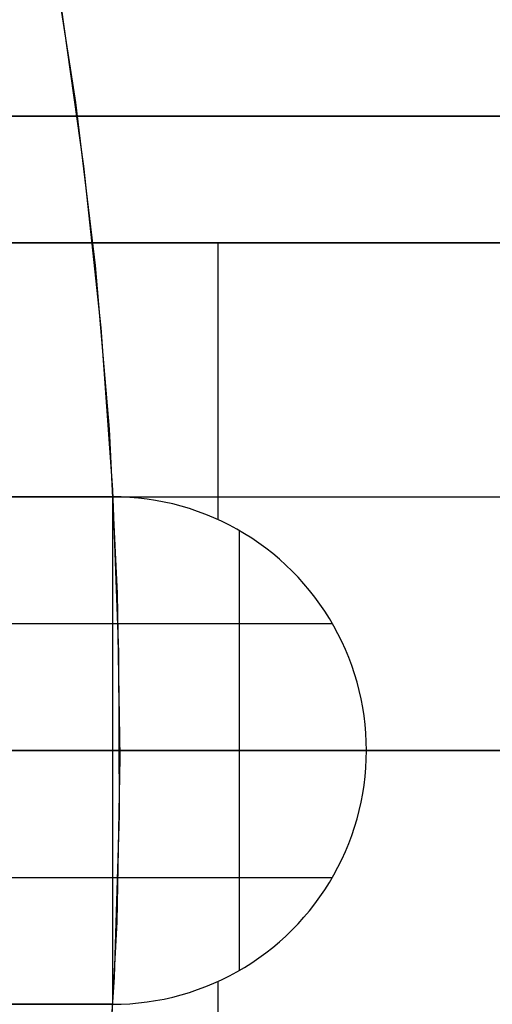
# Model space of a CAD drawing. Header units: millimetres. Extents: x 7986 to 9191, y -11326 to -10283.
# Tile 259 of 312: x 8662 to 8669, y -10670 to -10654. Entities that reach past the tile are written whole.
import ezdxf

# ---------------------------------------------------------------- set-up
doc = ezdxf.new("R2010")
doc.units = ezdxf.units.MM
doc.layers.add('BLANCO METALICO', color=7, linetype='Continuous', true_color=0xededed)
doc.layers.add('color', color=7, linetype='Continuous')

msp = doc.modelspace()

# ---------------------------------------------------------------- linework, layer by layer
at = {"layer": 'BLANCO METALICO'}
for p, q in [((8670.463, -10655.811, 156.581), (8625.395, -10655.811, 156.581)), ((8625.395, -10655.811, 158.081), (8670.463, -10655.811, 158.081)), ((8670.463, -10655.811, 159.581), (8659.31, -10655.811, 159.581)), ((8659.31, -10655.811, 162.081), (8670.463, -10655.811, 162.081)), ((8659.31, -10655.811, 160.831), (8670.463, -10655.811, 160.831)), ((8664.886, -10655.811, 162.081), (8664.886, -10655.811, 159.581)), ((8670.463, -10657.811, 162.081), (8659.31, -10657.811, 162.081)), ((8670.463, -10657.811, 160.831), (8659.31, -10657.811, 160.831)), ((8659.563, -10657.811, 159.581), (8670.463, -10657.811, 159.581)), ((8664.886, -10657.811, 162.081), (8664.886, -10657.811, 159.581)), ((8665.013, -10662.174, 159.581), (8665.013, -10657.811, 159.581)), ((8639.348, -10661.811, 162.081), (8663.348, -10661.811, 162.081)), ((8639.348, -10661.811, 160.831), (8663.348, -10661.811, 160.831)), ((8663.348, -10661.811, 159.581), (8659.9, -10661.811, 159.581)), ((8659.9, -10661.811, 159.581), (8670.463, -10661.811, 159.581)), ((8663.348, -10661.811, 162.081), (8663.348, -10665.811, 162.081)), ((8663.348, -10661.811, 162.081), (8663.348, -10661.811, 159.581)), ((8663.484, -10661.814, 159.581), (8663.348, -10661.811, 159.581)), ((8663.484, -10661.814, 162.081), (8663.348, -10661.811, 162.081)), ((8663.621, -10661.821, 159.581), (8663.484, -10661.814, 159.581)), ((8663.621, -10661.821, 162.081), (8663.484, -10661.814, 162.081)), ((8663.757, -10661.832, 159.581), (8663.621, -10661.821, 159.581)), ((8663.757, -10661.832, 162.081), (8663.621, -10661.821, 162.081)), ((8663.892, -10661.848, 159.581), (8663.757, -10661.832, 159.581)), ((8663.892, -10661.848, 162.081), (8663.757, -10661.832, 162.081)), ((8663.768, -10661.833, 159.581), (8663.768, -10661.833, 162.081)), ((8664.027, -10661.869, 159.581), (8663.892, -10661.848, 159.581)), ((8664.027, -10661.869, 162.081), (8663.892, -10661.848, 162.081)), ((8664.161, -10661.895, 159.581), (8664.027, -10661.869, 159.581)), ((8664.161, -10661.895, 162.081), (8664.027, -10661.869, 162.081)), ((8664.295, -10661.925, 159.581), (8664.161, -10661.895, 159.581)), ((8664.295, -10661.925, 162.081), (8664.161, -10661.895, 162.081)), ((8664.427, -10661.96, 159.581), (8664.295, -10661.925, 159.581)), ((8664.427, -10661.96, 162.081), (8664.295, -10661.925, 162.081)), ((8664.558, -10661.999, 159.581), (8664.427, -10661.96, 159.581)), ((8664.558, -10661.999, 162.081), (8664.427, -10661.96, 162.081)), ((8664.687, -10662.042, 159.581), (8664.558, -10661.999, 159.581)), ((8664.687, -10662.042, 162.081), (8664.558, -10661.999, 162.081)), ((8664.815, -10662.09, 159.581), (8664.687, -10662.042, 159.581)), ((8664.815, -10662.09, 162.081), (8664.687, -10662.042, 162.081)), ((8664.941, -10662.142, 159.581), (8664.815, -10662.09, 159.581)), ((8664.941, -10662.142, 162.081), (8664.815, -10662.09, 162.081)), ((8665.066, -10662.199, 159.581), (8664.941, -10662.142, 159.581)), ((8665.066, -10662.199, 162.081), (8664.941, -10662.142, 162.081)), ((8665.188, -10662.26, 159.581), (8665.066, -10662.199, 159.581)), ((8665.188, -10662.26, 162.081), (8665.066, -10662.199, 162.081)), ((8665.308, -10662.325, 159.581), (8665.188, -10662.26, 159.581)), ((8665.308, -10662.325, 162.081), (8665.188, -10662.26, 162.081)), ((8665.426, -10662.394, 159.581), (8665.308, -10662.325, 159.581)), ((8665.426, -10662.394, 162.081), (8665.308, -10662.325, 162.081)), ((8665.348, -10665.811, 162.081), (8665.348, -10662.347, 162.081)), ((8665.541, -10662.466, 159.581), (8665.426, -10662.394, 159.581)), ((8665.541, -10662.466, 162.081), (8665.426, -10662.394, 162.081)), ((8665.654, -10662.543, 159.581), (8665.541, -10662.466, 159.581)), ((8665.654, -10662.543, 162.081), (8665.541, -10662.466, 162.081)), ((8665.765, -10662.624, 159.581), (8665.654, -10662.543, 159.581)), ((8665.765, -10662.624, 162.081), (8665.654, -10662.543, 162.081)), ((8665.872, -10662.708, 159.581), (8665.765, -10662.624, 159.581)), ((8665.872, -10662.708, 162.081), (8665.765, -10662.624, 162.081)), ((8665.976, -10662.796, 159.581), (8665.872, -10662.708, 159.581)), ((8665.976, -10662.796, 162.081), (8665.872, -10662.708, 162.081)), ((8666.078, -10662.888, 159.581), (8665.976, -10662.796, 159.581)), ((8666.078, -10662.888, 162.081), (8665.976, -10662.796, 162.081)), ((8666.176, -10662.983, 159.581), (8666.078, -10662.888, 159.581)), ((8666.176, -10662.983, 162.081), (8666.078, -10662.888, 162.081)), ((8666.271, -10663.081, 159.581), (8666.176, -10662.983, 159.581)), ((8666.271, -10663.081, 162.081), (8666.176, -10662.983, 162.081)), ((8666.362, -10663.182, 159.581), (8666.271, -10663.081, 159.581)), ((8666.362, -10663.182, 162.081), (8666.271, -10663.081, 162.081)), ((8666.45, -10663.287, 159.581), (8666.362, -10663.182, 159.581)), ((8666.45, -10663.287, 162.081), (8666.362, -10663.182, 162.081)), ((8666.535, -10663.394, 159.581), (8666.45, -10663.287, 159.581)), ((8666.535, -10663.394, 162.081), (8666.45, -10663.287, 162.081)), ((8666.615, -10663.505, 159.581), (8666.535, -10663.394, 159.581)), ((8666.615, -10663.505, 162.081), (8666.535, -10663.394, 162.081)), ((8666.692, -10663.617, 159.581), (8666.615, -10663.505, 159.581)), ((8666.692, -10663.617, 162.081), (8666.615, -10663.505, 162.081)), ((8666.765, -10663.733, 159.581), (8666.692, -10663.617, 159.581)), ((8666.765, -10663.733, 162.081), (8666.692, -10663.617, 162.081)), ((8666.834, -10663.851, 159.581), (8666.765, -10663.733, 159.581)), ((8666.834, -10663.851, 162.081), (8666.765, -10663.733, 162.081)), ((8641.585, -10663.811, 162.081), (8663.348, -10663.811, 162.081)), ((8663.348, -10663.811, 162.081), (8666.812, -10663.811, 162.081)), ((8666.899, -10663.971, 159.581), (8666.834, -10663.851, 159.581)), ((8666.899, -10663.971, 162.081), (8666.834, -10663.851, 162.081)), ((8666.96, -10664.093, 159.581), (8666.899, -10663.971, 159.581)), ((8666.96, -10664.093, 162.081), (8666.899, -10663.971, 162.081)), ((8667.016, -10664.218, 159.581), (8666.96, -10664.093, 159.581)), ((8667.016, -10664.218, 162.081), (8666.96, -10664.093, 162.081)), ((8667.069, -10664.344, 159.581), (8667.016, -10664.218, 159.581)), ((8667.069, -10664.344, 162.081), (8667.016, -10664.218, 162.081)), ((8667.117, -10664.472, 159.581), (8667.069, -10664.344, 159.581)), ((8667.117, -10664.472, 162.081), (8667.069, -10664.344, 162.081)), ((8667.16, -10664.601, 159.581), (8667.117, -10664.472, 159.581)), ((8667.16, -10664.601, 162.081), (8667.117, -10664.472, 162.081)), ((8667.199, -10664.732, 159.581), (8667.16, -10664.601, 159.581)), ((8667.199, -10664.732, 162.081), (8667.16, -10664.601, 162.081)), ((8667.234, -10664.864, 159.581), (8667.199, -10664.732, 159.581)), ((8667.234, -10664.864, 162.081), (8667.199, -10664.732, 162.081)), ((8667.264, -10664.997, 159.581), (8667.234, -10664.864, 159.581)), ((8667.264, -10664.997, 162.081), (8667.234, -10664.864, 162.081)), ((8667.289, -10665.132, 159.581), (8667.264, -10664.997, 159.581)), ((8667.289, -10665.132, 162.081), (8667.264, -10664.997, 162.081)), ((8667.31, -10665.267, 159.581), (8667.289, -10665.132, 159.581)), ((8667.31, -10665.267, 162.081), (8667.289, -10665.132, 162.081)), ((8667.327, -10665.402, 159.581), (8667.31, -10665.267, 159.581)), ((8667.327, -10665.402, 162.081), (8667.31, -10665.267, 162.081)), ((8667.338, -10665.538, 159.581), (8667.327, -10665.402, 159.581)), ((8667.338, -10665.538, 162.081), (8667.327, -10665.402, 162.081)), ((8667.345, -10665.675, 159.581), (8667.338, -10665.538, 159.581)), ((8667.345, -10665.675, 162.081), (8667.338, -10665.538, 162.081)), ((8667.348, -10665.811, 159.581), (8667.345, -10665.675, 159.581)), ((8667.348, -10665.811, 162.081), (8667.345, -10665.675, 162.081)), ((8613.463, -10665.811, 139.965), (8686.663, -10665.811, 139.965)), ((8686.663, -10665.811, 139.165), (8613.963, -10665.811, 139.165)), ((8663.348, -10665.811, 162.081), (8661.348, -10665.811, 162.081)), ((8661.348, -10665.811, 156.581), (8670.463, -10665.811, 156.581)), ((8663.348, -10665.811, 162.081), (8663.348, -10669.811, 162.081)), ((8667.348, -10665.811, 162.081), (8663.348, -10665.811, 162.081)), ((8665.348, -10669.275, 162.081), (8665.348, -10665.811, 162.081)), ((8667.345, -10665.948, 162.081), (8667.348, -10665.811, 162.081)), ((8667.345, -10665.948, 159.581), (8667.348, -10665.811, 159.581)), ((8667.348, -10665.811, 159.581), (8667.348, -10665.811, 162.081)), ((8670.463, -10665.811, 159.581), (8667.348, -10665.811, 159.581)), ((8667.338, -10666.084, 162.081), (8667.345, -10665.948, 162.081)), ((8667.338, -10666.084, 159.581), (8667.345, -10665.948, 159.581)), ((8667.31, -10666.356, 162.081), (8667.327, -10666.22, 162.081)), ((8667.31, -10666.356, 159.581), (8667.327, -10666.22, 159.581)), ((8667.327, -10666.22, 162.081), (8667.338, -10666.084, 162.081)), ((8667.327, -10666.22, 159.581), (8667.338, -10666.084, 159.581)), ((8667.289, -10666.491, 162.081), (8667.31, -10666.356, 162.081)), ((8667.289, -10666.491, 159.581), (8667.31, -10666.356, 159.581)), ((8667.264, -10666.625, 162.081), (8667.289, -10666.491, 162.081)), ((8667.264, -10666.625, 159.581), (8667.289, -10666.491, 159.581)), ((8667.234, -10666.758, 162.081), (8667.264, -10666.625, 162.081)), ((8667.234, -10666.758, 159.581), (8667.264, -10666.625, 159.581)), ((8667.199, -10666.89, 162.081), (8667.234, -10666.758, 162.081)), ((8667.199, -10666.89, 159.581), (8667.234, -10666.758, 159.581)), ((8667.16, -10667.021, 162.081), (8667.199, -10666.89, 162.081)), ((8667.16, -10667.021, 159.581), (8667.199, -10666.89, 159.581)), ((8667.069, -10667.279, 162.081), (8667.117, -10667.151, 162.081)), ((8667.069, -10667.279, 159.581), (8667.117, -10667.151, 159.581)), ((8667.117, -10667.151, 162.081), (8667.16, -10667.021, 162.081)), ((8667.117, -10667.151, 159.581), (8667.16, -10667.021, 159.581)), ((8667.016, -10667.405, 162.081), (8667.069, -10667.279, 162.081)), ((8667.016, -10667.405, 159.581), (8667.069, -10667.279, 159.581)), ((8666.96, -10667.529, 162.081), (8667.016, -10667.405, 162.081)), ((8666.96, -10667.529, 159.581), (8667.016, -10667.405, 159.581)), ((8666.899, -10667.651, 162.081), (8666.96, -10667.529, 162.081)), ((8666.899, -10667.651, 159.581), (8666.96, -10667.529, 159.581)), ((8666.765, -10667.89, 162.081), (8666.834, -10667.772, 162.081)), ((8666.765, -10667.89, 159.581), (8666.834, -10667.772, 159.581)), ((8666.834, -10667.772, 162.081), (8666.899, -10667.651, 162.081)), ((8666.834, -10667.772, 159.581), (8666.899, -10667.651, 159.581)), ((8641.585, -10667.811, 162.081), (8663.348, -10667.811, 162.081)), ((8663.348, -10667.811, 162.081), (8666.812, -10667.811, 162.081)), ((8666.692, -10668.005, 162.081), (8666.765, -10667.89, 162.081)), ((8666.692, -10668.005, 159.581), (8666.765, -10667.89, 159.581)), ((8666.615, -10668.118, 162.081), (8666.692, -10668.005, 162.081)), ((8666.615, -10668.118, 159.581), (8666.692, -10668.005, 159.581)), ((8666.45, -10668.336, 162.081), (8666.535, -10668.228, 162.081)), ((8666.45, -10668.336, 159.581), (8666.535, -10668.228, 159.581)), ((8666.535, -10668.228, 162.081), (8666.615, -10668.118, 162.081)), ((8666.535, -10668.228, 159.581), (8666.615, -10668.118, 159.581)), ((8666.362, -10668.44, 162.081), (8666.45, -10668.336, 162.081)), ((8666.362, -10668.44, 159.581), (8666.45, -10668.336, 159.581)), ((8666.176, -10668.64, 162.081), (8666.271, -10668.541, 162.081)), ((8666.176, -10668.64, 159.581), (8666.271, -10668.541, 159.581)), ((8666.271, -10668.541, 162.081), (8666.362, -10668.44, 162.081)), ((8666.271, -10668.541, 159.581), (8666.362, -10668.44, 159.581)), ((8666.078, -10668.735, 162.081), (8666.176, -10668.64, 162.081)), ((8666.078, -10668.735, 159.581), (8666.176, -10668.64, 159.581)), ((8665.872, -10668.914, 162.081), (8665.976, -10668.826, 162.081)), ((8665.872, -10668.914, 159.581), (8665.976, -10668.826, 159.581)), ((8665.976, -10668.826, 162.081), (8666.078, -10668.735, 162.081)), ((8665.976, -10668.826, 159.581), (8666.078, -10668.735, 159.581)), ((8665.654, -10669.079, 162.081), (8665.765, -10668.998, 162.081)), ((8665.654, -10669.079, 159.581), (8665.765, -10668.998, 159.581)), ((8665.765, -10668.998, 162.081), (8665.872, -10668.914, 162.081)), ((8665.765, -10668.998, 159.581), (8665.872, -10668.914, 159.581)), ((8665.426, -10669.229, 162.081), (8665.541, -10669.156, 162.081)), ((8665.426, -10669.229, 159.581), (8665.541, -10669.156, 159.581)), ((8665.541, -10669.156, 162.081), (8665.654, -10669.079, 162.081)), ((8665.541, -10669.156, 159.581), (8665.654, -10669.079, 159.581)), ((8665.188, -10669.363, 162.081), (8665.308, -10669.298, 162.081)), ((8665.188, -10669.363, 159.581), (8665.308, -10669.298, 159.581)), ((8665.308, -10669.298, 162.081), (8665.426, -10669.229, 162.081)), ((8665.308, -10669.298, 159.581), (8665.426, -10669.229, 159.581)), ((8664.815, -10669.532, 162.081), (8664.941, -10669.48, 162.081)), ((8664.815, -10669.532, 159.581), (8664.941, -10669.48, 159.581)), ((8664.941, -10669.48, 162.081), (8665.066, -10669.424, 162.081)), ((8664.941, -10669.48, 159.581), (8665.066, -10669.424, 159.581)), ((8665.013, -10673.811, 159.581), (8665.013, -10669.448, 159.581)), ((8665.066, -10669.424, 162.081), (8665.188, -10669.363, 162.081)), ((8665.066, -10669.424, 159.581), (8665.188, -10669.363, 159.581)), ((8664.427, -10669.663, 162.081), (8664.558, -10669.624, 162.081)), ((8664.427, -10669.663, 159.581), (8664.558, -10669.624, 159.581)), ((8664.558, -10669.624, 162.081), (8664.687, -10669.58, 162.081)), ((8664.558, -10669.624, 159.581), (8664.687, -10669.58, 159.581)), ((8664.687, -10669.58, 162.081), (8664.815, -10669.532, 162.081)), ((8664.687, -10669.58, 159.581), (8664.815, -10669.532, 159.581)), ((8663.484, -10669.809, 162.081), (8663.621, -10669.802, 162.081)), ((8663.484, -10669.809, 159.581), (8663.621, -10669.802, 159.581)), ((8663.621, -10669.802, 162.081), (8663.757, -10669.79, 162.081)), ((8663.621, -10669.802, 159.581), (8663.757, -10669.79, 159.581)), ((8663.757, -10669.79, 162.081), (8663.892, -10669.774, 162.081)), ((8663.757, -10669.79, 159.581), (8663.892, -10669.774, 159.581)), ((8663.768, -10669.789, 159.581), (8663.768, -10669.789, 162.081)), ((8663.892, -10669.774, 162.081), (8664.027, -10669.753, 162.081)), ((8663.892, -10669.774, 159.581), (8664.027, -10669.753, 159.581)), ((8664.027, -10669.753, 162.081), (8664.161, -10669.728, 162.081)), ((8664.027, -10669.753, 159.581), (8664.161, -10669.728, 159.581)), ((8664.161, -10669.728, 162.081), (8664.295, -10669.697, 162.081)), ((8664.161, -10669.728, 159.581), (8664.295, -10669.697, 159.581)), ((8664.295, -10669.697, 162.081), (8664.427, -10669.663, 162.081)), ((8664.295, -10669.697, 159.581), (8664.427, -10669.663, 159.581)), ((8663.348, -10669.811, 162.081), (8639.348, -10669.811, 162.081)), ((8639.348, -10669.811, 160.831), (8663.348, -10669.811, 160.831)), ((8659.9, -10669.811, 159.581), (8663.348, -10669.811, 159.581)), ((8663.348, -10669.811, 162.081), (8663.484, -10669.809, 162.081)), ((8663.348, -10669.811, 159.581), (8663.484, -10669.809, 159.581)), ((8663.348, -10669.811, 159.581), (8663.348, -10669.811, 162.081))]:
    msp.add_line(p, q, dxfattribs=at)
at = {"layer": 'color', "color": 254, "true_color": 0xcad1ee}
for p, q in [((8662.367, -10653.039, 17.559), (8662.764, -10655.597, 17.559)), ((8662.367, -10653.039, 17.559), (8662.764, -10655.597, 17.559)), ((8662.367, -10653.039, 7.032), (8662.764, -10655.597, 7.032)), ((8662.895, -10656.602, -3.495), (8662.538, -10654.066, -3.495)), ((8662.895, -10656.602, -3.495), (8662.538, -10654.066, -3.495)), ((8662.764, -10655.597, 17.559), (8663.073, -10658.168, 17.559)), ((8662.764, -10655.597, 17.559), (8663.073, -10658.168, 17.559)), ((8662.764, -10655.597, 7.032), (8663.073, -10658.168, 7.032)), ((8663.166, -10659.148, -3.495), (8662.895, -10656.602, -3.495)), ((8663.166, -10659.148, -3.495), (8662.895, -10656.602, -3.495)), ((8663.073, -10658.168, 17.559), (8663.292, -10660.748, 17.559)), ((8663.073, -10658.168, 17.559), (8663.292, -10660.748, 17.559)), ((8663.073, -10658.168, 7.032), (8663.292, -10660.748, 7.032)), ((8663.35, -10661.703, -3.495), (8663.166, -10659.148, -3.495)), ((8663.35, -10661.703, -3.495), (8663.166, -10659.148, -3.495)), ((8663.292, -10660.748, 17.559), (8663.422, -10663.334, 17.559)), ((8663.292, -10660.748, 17.559), (8663.422, -10663.334, 17.559)), ((8663.292, -10660.748, 7.032), (8663.422, -10663.334, 7.032)), ((8663.447, -10664.262, -3.495), (8663.35, -10661.703, -3.495)), ((8663.447, -10664.262, -3.495), (8663.35, -10661.703, -3.495)), ((8663.422, -10663.334, 17.559), (8663.463, -10665.922, 17.559)), ((8663.422, -10663.334, 17.559), (8663.463, -10665.922, 17.559)), ((8663.422, -10663.334, 7.032), (8663.463, -10665.922, 7.032)), ((8663.456, -10666.823, -3.495), (8663.447, -10664.262, -3.495)), ((8663.456, -10666.823, -3.495), (8663.447, -10664.262, -3.495)), ((8663.463, -10665.922, 17.559), (8663.414, -10668.511, 17.559)), ((8663.463, -10665.922, 17.559), (8663.414, -10668.511, 17.559)), ((8663.463, -10665.922, 7.032), (8663.414, -10668.511, 7.032)), ((8663.378, -10669.383, -3.495), (8663.456, -10666.823, -3.495)), ((8663.378, -10669.383, -3.495), (8663.456, -10666.823, -3.495)), ((8663.414, -10668.511, 17.559), (8663.277, -10671.096, 17.559)), ((8663.414, -10668.511, 17.559), (8663.277, -10671.096, 17.559)), ((8663.414, -10668.511, 7.032), (8663.277, -10671.096, 7.032)), ((8663.212, -10671.938, -3.495), (8663.378, -10669.383, -3.495)), ((8663.212, -10671.938, -3.495), (8663.378, -10669.383, -3.495))]:
    msp.add_line(p, q, dxfattribs=at)

doc.saveas('drawing.dxf')
